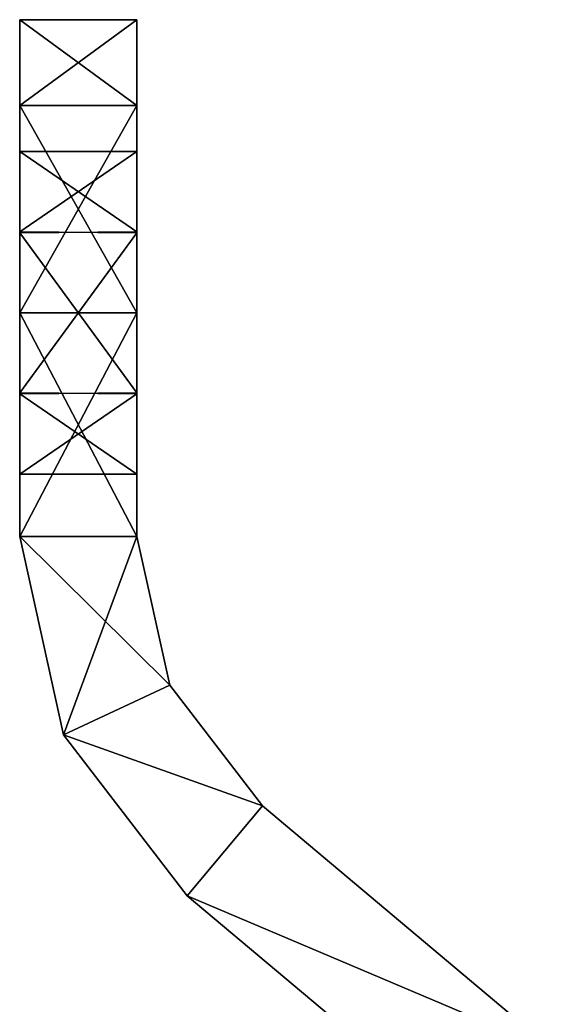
# Model space of a CAD drawing. Header units: millimetres. Extents: x -12 to 310, y -379 to 242.
# Tile 242 of 656: x -12 to -3, y 33 to 50. Entities that reach past the tile are written whole.
import ezdxf

# ---------------------------------------------------------------- set-up
doc = ezdxf.new("R2010")
doc.units = ezdxf.units.MM
doc.header["$LTSCALE"] = 65.185185
for name, color, linetype in [('39', 7, 'CONTINUOUS'), ('44', 7, 'CONTINUOUS'), ('45', 7, 'CONTINUOUS'), ('46', 7, 'CONTINUOUS'), ('47', 7, 'CONTINUOUS'), ('48', 7, 'CONTINUOUS'), ('60', 7, 'CONTINUOUS'), ('61', 7, 'CONTINUOUS'), ('62', 7, 'CONTINUOUS'), ('63', 7, 'CONTINUOUS'), ('64', 7, 'CONTINUOUS'), ('65', 7, 'CONTINUOUS'), ('66', 7, 'CONTINUOUS'), ('67', 7, 'CONTINUOUS'), ('68', 7, 'CONTINUOUS'), ('69', 7, 'CONTINUOUS'), ('70', 7, 'CONTINUOUS')]:
    doc.layers.add(name, color=color, linetype=linetype)

msp = doc.modelspace()

# ---------------------------------------------------------------- linework, layer by layer
at = {"layer": '39', "linetype": 'CONTINUOUS'}
for points in [[(-12, 45, 175), (-12, 41.189, 175), (-10, 45, 175), (-12, 45, 175)], [(-10, 45, 175), (-12, 41.189, 175), (-10, 41.189, 175), (-10, 45, 175)], [(-12, 41.189, 175), (-11.25, 37.808, 175), (-10, 41.189, 175), (-12, 41.189, 175)], [(-10, 41.189, 175), (-11.25, 37.808, 175), (-9.437, 38.654, 175), (-10, 41.189, 175)], [(-9.437, 38.654, 175), (-11.25, 37.808, 175), (-7.857, 36.593, 175), (-9.437, 38.654, 175)], [(-11.25, 37.808, 175), (-9.142, 35.06, 175), (-7.857, 36.593, 175), (-11.25, 37.808, 175)], [(-7.857, 36.593, 175), (-9.142, 35.06, 175), (-2.858, 32.398, 175), (-7.857, 36.593, 175)], [(-9.142, 35.06, 175), (-4.143, 30.866, 175), (-2.858, 32.398, 175), (-9.142, 35.06, 175)]]:
    msp.add_3dface(points, dxfattribs=at)
at = {"layer": '44', "linetype": 'CONTINUOUS'}
for points in [[(-12, 41.189, -175), (-12, 45, -175), (-10, 41.189, -175), (-12, 41.189, -175)], [(-10, 41.189, -175), (-12, 45, -175), (-10, 45, -175), (-10, 41.189, -175)], [(-11.25, 37.808, -175), (-12, 41.189, -175), (-9.437, 38.654, -175), (-11.25, 37.808, -175)], [(-9.437, 38.654, -175), (-12, 41.189, -175), (-10, 41.189, -175), (-9.437, 38.654, -175)], [(-7.857, 36.593, -175), (-11.25, 37.808, -175), (-9.437, 38.654, -175), (-7.857, 36.593, -175)], [(-9.142, 35.06, -175), (-11.25, 37.808, -175), (-7.857, 36.593, -175), (-9.142, 35.06, -175)], [(-2.858, 32.398, -175), (-9.142, 35.06, -175), (-7.857, 36.593, -175), (-2.858, 32.398, -175)], [(-4.143, 30.866, -175), (-9.142, 35.06, -175), (-2.858, 32.398, -175), (-4.143, 30.866, -175)]]:
    msp.add_3dface(points, dxfattribs=at)
at = {"layer": '45', "linetype": 'CONTINUOUS'}
for points in [[(-12, 50, -170), (-10, 50, -170), (-10, 48.536, -173.535), (-12, 50, -170)], [(-12, 48.535, -173.536), (-12, 50, -170), (-10, 48.536, -173.535), (-12, 48.535, -173.536)], [(-10, 45, -175), (-12, 48.535, -173.536), (-10, 48.536, -173.535), (-10, 45, -175)], [(-10, 45, -175), (-12, 45, -175), (-12, 48.535, -173.536), (-10, 45, -175)]]:
    msp.add_3dface(points, dxfattribs=at)
at = {"layer": '46', "linetype": 'CONTINUOUS'}
for points in [[(-10, 50, -170), (-10, 41.189, -175), (-10, 48.536, -173.535), (-10, 50, -170)], [(-10, 41.189, -175), (-10, 50, -170), (-10, 46.363, -167.388), (-10, 41.189, -175)], [(-10, 50, -170), (-10, 50, 170), (-10, 47.75, -165), (-10, 50, -170)], [(-10, 46.363, -167.388), (-10, 50, -170), (-10, 47.75, -165), (-10, 46.363, -167.388)], [(-10, 50, 170), (-10, 48.535, 173.536), (-10, 43.637, 167.388), (-10, 50, 170)], [(-10, 47.75, 165), (-10, 50, 170), (-10, 46.382, 167.377), (-10, 47.75, 165)], [(-10, 50, 170), (-10, 47.75, 165), (-10, 43.637, 2.388), (-10, 50, 170)], [(-10, 46.382, 167.377), (-10, 50, 170), (-10, 43.637, 167.388), (-10, 46.382, 167.377)], [(-10, 47.75), (-10, 50, 170), (-10, 46.382, 2.377), (-10, 47.75)], [(-10, 50, 170), (-10, 47.75), (-10, 46.382, -162.623), (-10, 50, 170)], [(-10, 46.382, 2.377), (-10, 50, 170), (-10, 43.637, 2.388), (-10, 46.382, 2.377)], [(-10, 47.75, -165), (-10, 50, 170), (-10, 46.382, -162.623), (-10, 47.75, -165)], [(-10, 41.189, -175), (-10, 45, -175), (-10, 48.536, -173.535), (-10, 41.189, -175)], [(-10, 48.535, 173.536), (-10, 45, 175), (-10, 43.637, 167.388), (-10, 48.535, 173.536)], [(-10, 47.75, 165), (-10, 46.363, 162.612), (-10, 43.637, 2.388), (-10, 47.75, 165)], [(-10, 47.75), (-10, 46.363, -2.388), (-10, 43.637, -162.612), (-10, 47.75)], [(-10, 46.382, -162.623), (-10, 47.75), (-10, 43.637, -162.612), (-10, 46.382, -162.623)], [(-10, 43.618, -2.377), (-10, 41.189, -175), (-10, 46.363, -2.388), (-10, 43.618, -2.377)], [(-10, 46.363, -2.388), (-10, 41.189, -175), (-10, 42.25, -165), (-10, 46.363, -2.388)], [(-10, 43.618, -167.377), (-10, 41.189, -175), (-10, 46.363, -167.388), (-10, 43.618, -167.377)], [(-10, 46.363, 162.612), (-10, 43.618, 162.623), (-10, 42.25), (-10, 46.363, 162.612)], [(-10, 46.363, 162.612), (-10, 42.25), (-10, 43.637, 2.388), (-10, 46.363, 162.612)], [(-10, 46.363, -2.388), (-10, 42.25, -165), (-10, 43.637, -162.612), (-10, 46.363, -2.388)], [(-10, 45, 175), (-10, 41.189, 175), (-10, 42.25, 165), (-10, 45, 175)], [(-10, 45, 175), (-10, 42.25, 165), (-10, 43.637, 167.388), (-10, 45, 175)], [(-10, 42.25), (-10, 41.189, -175), (-10, 43.618, -2.377), (-10, 42.25)], [(-10, 42.25, -165), (-10, 41.189, -175), (-10, 43.618, -167.377), (-10, 42.25, -165)], [(-10, 43.618, 162.623), (-10, 42.25, 165), (-10, 42.25), (-10, 43.618, 162.623)], [(-10, 41.189, 175), (-10, 41.189, -175), (-10, 42.25, 165), (-10, 41.189, 175)], [(-10, 42.25, 165), (-10, 41.189, -175), (-10, 42.25), (-10, 42.25, 165)]]:
    msp.add_3dface(points, dxfattribs=at)
at = {"layer": '47', "linetype": 'CONTINUOUS'}
for points in [[(-10, 41.189, 175), (-9.437, 38.654, 175), (-10, 41.189, -175), (-10, 41.189, 175)], [(-9.437, 38.654, 175), (-9.437, 38.654, -175), (-10, 41.189, -175), (-9.437, 38.654, 175)], [(-9.437, 38.654, 175), (-7.857, 36.593, 175), (-9.437, 38.654, -175), (-9.437, 38.654, 175)], [(-7.857, 36.593, 175), (-7.857, 36.593, -175), (-9.437, 38.654, -175), (-7.857, 36.593, 175)]]:
    msp.add_3dface(points, dxfattribs=at)
at = {"layer": '48', "linetype": 'CONTINUOUS'}
for points in [[(-7.857, 36.593, 175), (-2.858, 32.398, 175), (-2.858, 32.398, -175), (-7.857, 36.593, 175)], [(-7.857, 36.593, 175), (-2.858, 32.398, -175), (-7.857, 36.593, -175), (-7.857, 36.593, 175)]]:
    msp.add_3dface(points, dxfattribs=at)
at = {"layer": '60', "linetype": 'CONTINUOUS'}
for points in [[(-4.143, 30.866, 175), (-9.142, 35.06, 175), (-9.142, 35.06, -175), (-4.143, 30.866, 175)], [(-4.143, 30.866, 175), (-9.142, 35.06, -175), (-4.143, 30.866, -175), (-4.143, 30.866, 175)]]:
    msp.add_3dface(points, dxfattribs=at)
at = {"layer": '61', "linetype": 'CONTINUOUS'}
for points in [[(-11.25, 37.808, 175), (-12, 41.189, 175), (-11.25, 37.808, -175), (-11.25, 37.808, 175)], [(-12, 41.189, 175), (-12, 41.189, -175), (-11.25, 37.808, -175), (-12, 41.189, 175)], [(-9.142, 35.06, 175), (-11.25, 37.808, 175), (-9.142, 35.06, -175), (-9.142, 35.06, 175)], [(-11.25, 37.808, 175), (-11.25, 37.808, -175), (-9.142, 35.06, -175), (-11.25, 37.808, 175)]]:
    msp.add_3dface(points, dxfattribs=at)
at = {"layer": '62', "linetype": 'CONTINUOUS'}
for points in [[(-12, 50, 170), (-12, 41.189, 175), (-12, 48.536, 173.535), (-12, 50, 170)], [(-12, 41.189, 175), (-12, 50, 170), (-12, 46.363, 167.388), (-12, 41.189, 175)], [(-12, 50, -170), (-12, 48.535, -173.536), (-12, 43.637, -167.388), (-12, 50, -170)], [(-12, 50, 170), (-12, 50, -170), (-12, 47.75, 165), (-12, 50, 170)], [(-12, 47.75, 165), (-12, 50, -170), (-12, 46.382, 162.623), (-12, 47.75, 165)], [(-12, 46.382, 162.623), (-12, 50, -170), (-12, 47.75), (-12, 46.382, 162.623)], [(-12, 47.75), (-12, 50, -170), (-12, 46.382, -2.377), (-12, 47.75)], [(-12, 46.382, -2.377), (-12, 50, -170), (-12, 43.637, -2.388), (-12, 46.382, -2.377)], [(-12, 43.637, -2.388), (-12, 50, -170), (-12, 47.75, -165), (-12, 43.637, -2.388)], [(-12, 47.75, -165), (-12, 50, -170), (-12, 46.382, -167.377), (-12, 47.75, -165)], [(-12, 46.382, -167.377), (-12, 50, -170), (-12, 43.637, -167.388), (-12, 46.382, -167.377)], [(-12, 50, 170), (-12, 47.75, 165), (-12, 46.363, 167.388), (-12, 50, 170)], [(-12, 41.189, 175), (-12, 45, 175), (-12, 48.536, 173.535), (-12, 41.189, 175)], [(-12, 48.535, -173.536), (-12, 45, -175), (-12, 43.637, -167.388), (-12, 48.535, -173.536)], [(-12, 43.637, 162.612), (-12, 46.382, 162.623), (-12, 47.75), (-12, 43.637, 162.612)], [(-12, 43.637, 162.612), (-12, 47.75), (-12, 46.363, 2.388), (-12, 43.637, 162.612)], [(-12, 43.637, -2.388), (-12, 47.75, -165), (-12, 46.363, -162.612), (-12, 43.637, -2.388)], [(-12, 41.189, 175), (-12, 42.25, 165), (-12, 46.363, 2.388), (-12, 41.189, 175)], [(-12, 43.618, 167.377), (-12, 41.189, 175), (-12, 46.363, 167.388), (-12, 43.618, 167.377)], [(-12, 43.618, 2.377), (-12, 41.189, 175), (-12, 46.363, 2.388), (-12, 43.618, 2.377)], [(-12, 42.25, 165), (-12, 43.637, 162.612), (-12, 46.363, 2.388), (-12, 42.25, 165)], [(-12, 42.25), (-12, 43.637, -2.388), (-12, 46.363, -162.612), (-12, 42.25)], [(-12, 43.618, -162.623), (-12, 42.25), (-12, 46.363, -162.612), (-12, 43.618, -162.623)], [(-12, 45, -175), (-12, 41.189, -175), (-12, 42.25, -165), (-12, 45, -175)], [(-12, 43.637, -167.388), (-12, 45, -175), (-12, 42.25, -165), (-12, 43.637, -167.388)], [(-12, 42.25, 165), (-12, 41.189, 175), (-12, 43.618, 167.377), (-12, 42.25, 165)], [(-12, 42.25), (-12, 41.189, 175), (-12, 43.618, 2.377), (-12, 42.25)], [(-12, 42.25, -165), (-12, 42.25), (-12, 43.618, -162.623), (-12, 42.25, -165)], [(-12, 41.189, -175), (-12, 41.189, 175), (-12, 42.25, -165), (-12, 41.189, -175)], [(-12, 41.189, 175), (-12, 42.25), (-12, 42.25, -165), (-12, 41.189, 175)]]:
    msp.add_3dface(points, dxfattribs=at)
at = {"layer": '63', "linetype": 'CONTINUOUS'}
for points in [[(-10, 50, -170), (-12, 50, -170), (-12, 50, 170), (-10, 50, -170)], [(-10, 50, 170), (-10, 50, -170), (-12, 50, 170), (-10, 50, 170)]]:
    msp.add_3dface(points, dxfattribs=at)
at = {"layer": '64', "linetype": 'CONTINUOUS'}
for points in [[(-10, 48.535, 173.536), (-10, 50, 170), (-12, 48.536, 173.535), (-10, 48.535, 173.536)], [(-10, 50, 170), (-12, 50, 170), (-12, 48.536, 173.535), (-10, 50, 170)], [(-12, 45, 175), (-10, 48.535, 173.536), (-12, 48.536, 173.535), (-12, 45, 175)], [(-12, 45, 175), (-10, 45, 175), (-10, 48.535, 173.536), (-12, 45, 175)]]:
    msp.add_3dface(points, dxfattribs=at)
at = {"layer": '65', "linetype": 'CONTINUOUS'}
for points in [[(-10, 46.363, 162.612), (-10, 47.75, 165), (-12, 46.382, 162.623), (-10, 46.363, 162.612)], [(-10, 47.75, 165), (-12, 47.75, 165), (-12, 46.382, 162.623), (-10, 47.75, 165)], [(-10, 46.363, 162.612), (-12, 46.382, 162.623), (-12, 43.637, 162.612), (-10, 46.363, 162.612)], [(-10, 43.618, 162.623), (-10, 46.363, 162.612), (-12, 43.637, 162.612), (-10, 43.618, 162.623)], [(-10, 43.618, 162.623), (-12, 43.637, 162.612), (-12, 42.25, 165), (-10, 43.618, 162.623)], [(-10, 42.25, 165), (-10, 43.618, 162.623), (-12, 42.25, 165), (-10, 42.25, 165)]]:
    msp.add_3dface(points, dxfattribs=at)
at = {"layer": '66', "linetype": 'CONTINUOUS'}
for points in [[(-10, 47.75, 165), (-10, 46.382, 167.377), (-12, 47.75, 165), (-10, 47.75, 165)], [(-12, 47.75, 165), (-10, 46.382, 167.377), (-12, 46.363, 167.388), (-12, 47.75, 165)], [(-10, 46.382, 167.377), (-10, 43.637, 167.388), (-12, 46.363, 167.388), (-10, 46.382, 167.377)], [(-10, 43.637, 167.388), (-12, 43.618, 167.377), (-12, 46.363, 167.388), (-10, 43.637, 167.388)], [(-10, 43.637, 167.388), (-10, 42.25, 165), (-12, 43.618, 167.377), (-10, 43.637, 167.388)], [(-10, 42.25, 165), (-12, 42.25, 165), (-12, 43.618, 167.377), (-10, 42.25, 165)]]:
    msp.add_3dface(points, dxfattribs=at)
at = {"layer": '67', "linetype": 'CONTINUOUS'}
for points in [[(-10, 46.363, -2.388), (-10, 47.75), (-12, 46.382, -2.377), (-10, 46.363, -2.388)], [(-10, 47.75), (-12, 47.75), (-12, 46.382, -2.377), (-10, 47.75)], [(-10, 46.363, -2.388), (-12, 46.382, -2.377), (-12, 43.637, -2.388), (-10, 46.363, -2.388)], [(-10, 43.618, -2.377), (-10, 46.363, -2.388), (-12, 43.637, -2.388), (-10, 43.618, -2.377)], [(-10, 43.618, -2.377), (-12, 43.637, -2.388), (-12, 42.25), (-10, 43.618, -2.377)], [(-10, 42.25), (-10, 43.618, -2.377), (-12, 42.25), (-10, 42.25)]]:
    msp.add_3dface(points, dxfattribs=at)
at = {"layer": '68', "linetype": 'CONTINUOUS'}
for points in [[(-10, 47.75), (-10, 46.382, 2.377), (-12, 47.75), (-10, 47.75)], [(-12, 47.75), (-10, 46.382, 2.377), (-12, 46.363, 2.388), (-12, 47.75)], [(-10, 46.382, 2.377), (-10, 43.637, 2.388), (-12, 46.363, 2.388), (-10, 46.382, 2.377)], [(-10, 43.637, 2.388), (-12, 43.618, 2.377), (-12, 46.363, 2.388), (-10, 43.637, 2.388)], [(-10, 43.637, 2.388), (-10, 42.25), (-12, 43.618, 2.377), (-10, 43.637, 2.388)], [(-10, 42.25), (-12, 42.25), (-12, 43.618, 2.377), (-10, 42.25)]]:
    msp.add_3dface(points, dxfattribs=at)
at = {"layer": '69', "linetype": 'CONTINUOUS'}
for points in [[(-10, 46.363, -167.388), (-10, 47.75, -165), (-12, 46.382, -167.377), (-10, 46.363, -167.388)], [(-10, 47.75, -165), (-12, 47.75, -165), (-12, 46.382, -167.377), (-10, 47.75, -165)], [(-10, 46.363, -167.388), (-12, 46.382, -167.377), (-12, 43.637, -167.388), (-10, 46.363, -167.388)], [(-10, 43.618, -167.377), (-10, 46.363, -167.388), (-12, 43.637, -167.388), (-10, 43.618, -167.377)], [(-10, 43.618, -167.377), (-12, 43.637, -167.388), (-12, 42.25, -165), (-10, 43.618, -167.377)], [(-10, 42.25, -165), (-10, 43.618, -167.377), (-12, 42.25, -165), (-10, 42.25, -165)]]:
    msp.add_3dface(points, dxfattribs=at)
at = {"layer": '70', "linetype": 'CONTINUOUS'}
for points in [[(-10, 47.75, -165), (-10, 46.382, -162.623), (-12, 47.75, -165), (-10, 47.75, -165)], [(-12, 47.75, -165), (-10, 46.382, -162.623), (-12, 46.363, -162.612), (-12, 47.75, -165)], [(-10, 46.382, -162.623), (-10, 43.637, -162.612), (-12, 46.363, -162.612), (-10, 46.382, -162.623)], [(-10, 43.637, -162.612), (-12, 43.618, -162.623), (-12, 46.363, -162.612), (-10, 43.637, -162.612)], [(-10, 43.637, -162.612), (-10, 42.25, -165), (-12, 43.618, -162.623), (-10, 43.637, -162.612)], [(-10, 42.25, -165), (-12, 42.25, -165), (-12, 43.618, -162.623), (-10, 42.25, -165)]]:
    msp.add_3dface(points, dxfattribs=at)

doc.saveas('drawing.dxf')
